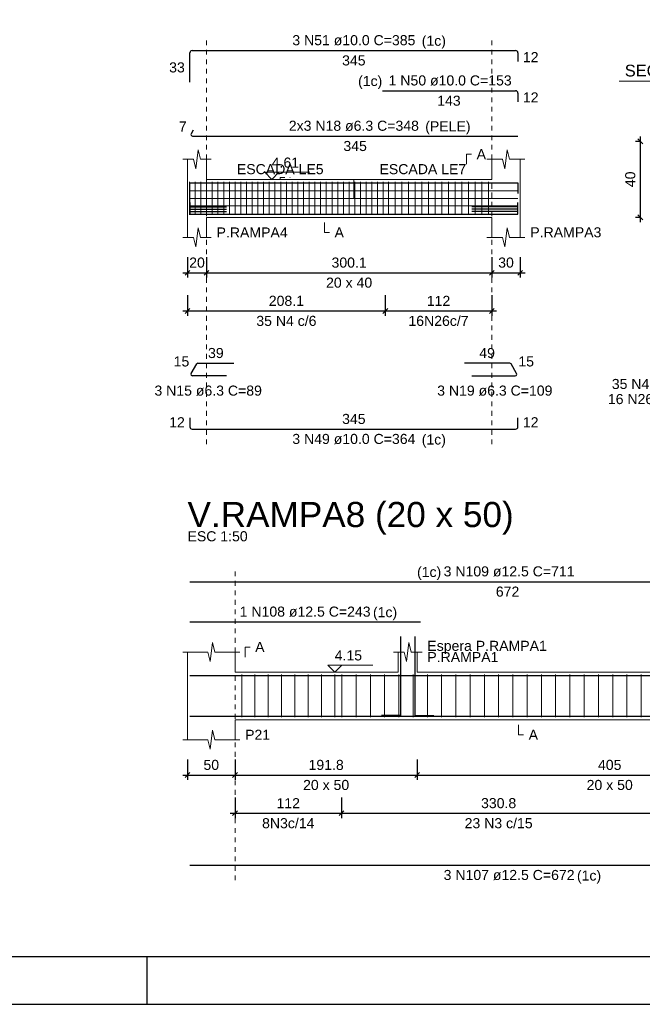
# Model space of a CAD drawing. Header units: millimetres. Extents: x 10 to 1250, y -62 to 528.
# Tile 805 of 909: x 710 to 724, y 133 to 153. Entities that reach past the tile are written whole.
import ezdxf

# ---------------------------------------------------------------- set-up
doc = ezdxf.new("R2010")
doc.units = ezdxf.units.MM
doc.header["$LTSCALE"] = 0.05
doc.linetypes.add('DOT', pattern=[6.35, 0, -6.35])
for name, color, linetype, lineweight in [('Descrição da armadura', 7, 'Continuous', 5), ('DT-Arm complementar', 5, 'Continuous', 5), ('DT-Barras na forma', 2, 'Continuous', 30), ('DT-Barras rebatidas', 2, 'Continuous', 30), ('DT-Cotas', 9, 'Continuous', 5), ('DT-Forma', 5, 'Continuous', 5), ('DT-Pontilhado', 9, 'DOT', 5), ('DT-Textos', 7, 'Continuous', 5), ('DT-Título', 3, 'Continuous', 20), ('Textos armaduras', 7, 'Continuous', 5)]:
    doc.layers.add(name, color=color, linetype=linetype, lineweight=lineweight)
doc.layers.add('FOLHA_PADRÃO', color=7, linetype='Continuous')
doc.styles.add('Arial', font='arial.ttf')
doc.styles.get("Standard").update_dxf_attribs({"font": 'arial.ttf'})
doc.dimstyles.new('UM_25.000000', dxfattribs={"dimtxt": 0.18, "dimasz": 0.1, "dimexe": 0.1, "dimexo": 0.2, "dimgap": 0, "dimtad": 1, "dimtih": 1, "dimtoh": 1, "dimdec": 1, "dimlfac": 25, "dimzin": 0, "dimdsep": 46, "dimtxsty": 'Standard', "dimcen": 0.09, "dimdle": 0.1, "dimadec": 1, "dimazin": 2, "dimtfac": 1, "dimtdec": 4, "dimtofl": 0, "dimtmove": 0, "dimatfit": 3, "dimfxl": 1, "dimtolj": 1, "dimarcsym": 0})
doc.dimstyles.new('UM_50.000000', dxfattribs={"dimtxt": 0.18, "dimasz": 0.1, "dimexe": 0.1, "dimexo": 0.2, "dimgap": 0.1, "dimtad": 1, "dimdec": 1, "dimlfac": 50, "dimzin": 0, "dimdsep": 46, "dimtxsty": 'Standard', "dimblk": 'OBLIQUE', "dimcen": 0.09, "dimdle": 0.1, "dimadec": 1, "dimazin": 2, "dimtfac": 1, "dimtdec": 1, "dimtofl": 0, "dimtmove": 0, "dimatfit": 3, "dimldrblk": 'OBLIQUE', "dimfxl": 1, "dimtolj": 1, "dimarcsym": 1})

# ---------------------------------------------------------------- blocks, each defined once
blk = doc.blocks.new('_Oblique')
at = {"color": 0, "linetype": 'ByBlock', "lineweight": -2}
blk.add_line((-0.5, -0.5), (0.5, 0.5), dxfattribs=at)
blk = doc.blocks.new('*D2258')
at = {"layer": 'Defpoints', "color": 0, "transparency": 16777216}
for p in [(713.988, 148.611), (714.388, 148.611), (714.388, 148.082)]:
    blk.add_point(p, dxfattribs=at)
at = {"layer": 'DT-Cotas', "color": 0, "lineweight": -2, "transparency": 16777216}
for p, q in [((713.988, 148.411), (713.988, 147.982)), ((714.388, 148.411), (714.388, 147.982)), ((713.888, 148.082), (714.488, 148.082))]:
    blk.add_line(p, q, dxfattribs=at)
at = {"layer": 'DT-Cotas', "color": 0, "lineweight": -2, "transparency": 16777216, "xscale": 0.1, "yscale": 0.1, "zscale": 0.1, "rotation": 180}
blk.add_blockref('_Oblique', (713.988, 148.082), dxfattribs=at)
at = {"layer": 'DT-Cotas', "color": 0, "lineweight": -2, "transparency": 16777216, "xscale": 0.1, "yscale": 0.1, "zscale": 0.1}
blk.add_blockref('_Oblique', (714.388, 148.082), dxfattribs=at)
at = {"layer": 'DT-Cotas', "transparency": 16777216, "insert": (714.188, 148.294), "char_height": 0.2118, "attachment_point": 5, "rotation": 0.0057, "style": 'Arial'}
blk.add_mtext('\\A1;20', dxfattribs=at)
blk = doc.blocks.new('*D2259')
at = {"layer": 'Defpoints', "color": 0, "transparency": 16777216}
for p in [(714.388, 148.611), (720.391, 148.611), (720.391, 148.082)]:
    blk.add_point(p, dxfattribs=at)
at = {"layer": 'DT-Cotas', "color": 0, "lineweight": -2, "transparency": 16777216}
for p, q in [((714.388, 148.411), (714.388, 147.982)), ((720.391, 148.411), (720.391, 147.982)), ((714.288, 148.082), (720.491, 148.082))]:
    blk.add_line(p, q, dxfattribs=at)
at = {"layer": 'DT-Cotas', "color": 0, "lineweight": -2, "transparency": 16777216, "xscale": 0.1, "yscale": 0.1, "zscale": 0.1, "rotation": 180}
blk.add_blockref('_Oblique', (714.388, 148.082), dxfattribs=at)
at = {"layer": 'DT-Cotas', "color": 0, "lineweight": -2, "transparency": 16777216, "xscale": 0.1, "yscale": 0.1, "zscale": 0.1}
blk.add_blockref('_Oblique', (720.391, 148.082), dxfattribs=at)
at = {"layer": 'DT-Cotas', "transparency": 16777216, "insert": (717.389, 148.294), "char_height": 0.2118, "attachment_point": 5, "rotation": 0.0057, "style": 'Arial'}
blk.add_mtext('\\A1;300.1', dxfattribs=at)
blk = doc.blocks.new('*D2260')
at = {"layer": 'Defpoints', "color": 0, "transparency": 16777216}
for p in [(720.391, 148.611), (720.991, 148.611), (720.991, 148.082)]:
    blk.add_point(p, dxfattribs=at)
at = {"layer": 'DT-Cotas', "color": 0, "lineweight": -2, "transparency": 16777216}
for p, q in [((720.391, 148.411), (720.391, 147.982)), ((720.991, 148.411), (720.991, 147.982)), ((720.291, 148.082), (721.091, 148.082))]:
    blk.add_line(p, q, dxfattribs=at)
at = {"layer": 'DT-Cotas', "color": 0, "lineweight": -2, "transparency": 16777216, "xscale": 0.1, "yscale": 0.1, "zscale": 0.1, "rotation": 180}
blk.add_blockref('_Oblique', (720.391, 148.082), dxfattribs=at)
at = {"layer": 'DT-Cotas', "color": 0, "lineweight": -2, "transparency": 16777216, "xscale": 0.1, "yscale": 0.1, "zscale": 0.1}
blk.add_blockref('_Oblique', (720.991, 148.082), dxfattribs=at)
at = {"layer": 'DT-Cotas', "transparency": 16777216, "insert": (720.691, 148.294), "char_height": 0.2118, "attachment_point": 5, "rotation": 0.0057, "style": 'Arial'}
blk.add_mtext('\\A1;30', dxfattribs=at)
blk = doc.blocks.new('*D2261')
at = {"layer": 'Defpoints', "color": 0, "transparency": 16777216}
for p in [(718.151, 147.807), (720.391, 147.807), (720.391, 147.277)]:
    blk.add_point(p, dxfattribs=at)
at = {"layer": 'DT-Cotas', "color": 0, "lineweight": -2, "transparency": 16777216}
for p, q in [((718.151, 147.607), (718.151, 147.177)), ((720.391, 147.607), (720.391, 147.177)), ((718.051, 147.277), (720.491, 147.277))]:
    blk.add_line(p, q, dxfattribs=at)
at = {"layer": 'DT-Cotas', "color": 0, "lineweight": -2, "transparency": 16777216, "xscale": 0.1, "yscale": 0.1, "zscale": 0.1, "rotation": 180}
blk.add_blockref('_Oblique', (718.151, 147.277), dxfattribs=at)
at = {"layer": 'DT-Cotas', "color": 0, "lineweight": -2, "transparency": 16777216, "xscale": 0.1, "yscale": 0.1, "zscale": 0.1}
blk.add_blockref('_Oblique', (720.391, 147.277), dxfattribs=at)
at = {"layer": 'DT-Cotas', "transparency": 16777216, "insert": (719.271, 147.489), "char_height": 0.2118, "attachment_point": 5, "rotation": 0.0057, "style": 'Arial'}
blk.add_mtext('\\A1;112', dxfattribs=at)
blk = doc.blocks.new('*D2262')
at = {"layer": 'Defpoints', "color": 0, "transparency": 16777216}
for p in [(713.988, 147.807), (718.151, 147.807), (718.151, 147.277)]:
    blk.add_point(p, dxfattribs=at)
at = {"layer": 'DT-Cotas', "color": 0, "lineweight": -2, "transparency": 16777216}
for p, q in [((713.988, 147.607), (713.988, 147.177)), ((718.151, 147.607), (718.151, 147.177)), ((713.888, 147.277), (718.251, 147.277))]:
    blk.add_line(p, q, dxfattribs=at)
at = {"layer": 'DT-Cotas', "color": 0, "lineweight": -2, "transparency": 16777216, "xscale": 0.1, "yscale": 0.1, "zscale": 0.1, "rotation": 180}
blk.add_blockref('_Oblique', (713.988, 147.277), dxfattribs=at)
at = {"layer": 'DT-Cotas', "color": 0, "lineweight": -2, "transparency": 16777216, "xscale": 0.1, "yscale": 0.1, "zscale": 0.1}
blk.add_blockref('_Oblique', (718.151, 147.277), dxfattribs=at)
at = {"layer": 'DT-Cotas', "transparency": 16777216, "insert": (716.069, 147.489), "char_height": 0.2118, "attachment_point": 5, "rotation": 0.0057, "style": 'Arial'}
blk.add_mtext('\\A1;208.1', dxfattribs=at)
blk = doc.blocks.new('*D2256')
at = {"layer": 'Defpoints', "color": 0, "transparency": 16777216}
for p in [(723.519, 150.847), (723.731, 150.847), (723.731, 149.247)]:
    blk.add_point(p, dxfattribs=at)
at = {"layer": 'DT-Cotas', "color": 0, "lineweight": -2, "transparency": 16777216}
for p, q in [((723.519, 149.147), (723.519, 150.947)), ((723.531, 150.847), (723.419, 150.847)), ((723.531, 149.247), (723.419, 149.247))]:
    blk.add_line(p, q, dxfattribs=at)
at = {"layer": 'DT-Cotas', "color": 0, "lineweight": -2, "transparency": 16777216, "xscale": 0.1, "yscale": 0.1, "zscale": 0.1}
for p, rotation in [((723.519, 150.847), 90), ((723.519, 149.247), 270)]:
    blk.add_blockref('_Oblique', p, dxfattribs=dict(at, rotation=rotation))
at = {"layer": 'DT-Cotas', "transparency": 16777216, "insert": (723.307, 150.047), "char_height": 0.2118, "attachment_point": 5, "rotation": 90, "style": 'Arial'}
blk.add_mtext('\\A1;40', dxfattribs=at)
blk = doc.blocks.new('*D2263')
at = {"layer": 'Defpoints', "color": 0, "transparency": 16777216}
for p in [(713.988, 138.039), (714.988, 138.039), (714.988, 137.51)]:
    blk.add_point(p, dxfattribs=at)
at = {"layer": 'DT-Cotas', "color": 0, "lineweight": -2, "transparency": 16777216}
for p, q in [((713.988, 137.839), (713.988, 137.41)), ((714.988, 137.839), (714.988, 137.41)), ((713.888, 137.51), (715.088, 137.51))]:
    blk.add_line(p, q, dxfattribs=at)
at = {"layer": 'DT-Cotas', "color": 0, "lineweight": -2, "transparency": 16777216, "xscale": 0.1, "yscale": 0.1, "zscale": 0.1, "rotation": 180}
blk.add_blockref('_Oblique', (713.988, 137.51), dxfattribs=at)
at = {"layer": 'DT-Cotas', "color": 0, "lineweight": -2, "transparency": 16777216, "xscale": 0.1, "yscale": 0.1, "zscale": 0.1}
blk.add_blockref('_Oblique', (714.988, 137.51), dxfattribs=at)
at = {"layer": 'DT-Cotas', "transparency": 16777216, "insert": (714.488, 137.722), "char_height": 0.2118, "attachment_point": 5, "rotation": 0.0057, "style": 'Arial'}
blk.add_mtext('\\A1;50', dxfattribs=at)
blk = doc.blocks.new('*D2264')
at = {"layer": 'Defpoints', "color": 0, "transparency": 16777216}
for p in [(714.988, 138.039), (718.823, 138.039), (718.823, 137.51)]:
    blk.add_point(p, dxfattribs=at)
at = {"layer": 'DT-Cotas', "color": 0, "lineweight": -2, "transparency": 16777216}
for p, q in [((714.988, 137.839), (714.988, 137.41)), ((718.823, 137.839), (718.823, 137.41)), ((714.888, 137.51), (718.923, 137.51))]:
    blk.add_line(p, q, dxfattribs=at)
at = {"layer": 'DT-Cotas', "color": 0, "lineweight": -2, "transparency": 16777216, "xscale": 0.1, "yscale": 0.1, "zscale": 0.1, "rotation": 180}
blk.add_blockref('_Oblique', (714.988, 137.51), dxfattribs=at)
at = {"layer": 'DT-Cotas', "color": 0, "lineweight": -2, "transparency": 16777216, "xscale": 0.1, "yscale": 0.1, "zscale": 0.1}
blk.add_blockref('_Oblique', (718.823, 137.51), dxfattribs=at)
at = {"layer": 'DT-Cotas', "transparency": 16777216, "insert": (716.906, 137.722), "char_height": 0.2118, "attachment_point": 5, "rotation": 0.0057, "style": 'Arial'}
blk.add_mtext('\\A1;191.8', dxfattribs=at)
blk = doc.blocks.new('*D2265')
at = {"layer": 'Defpoints', "color": 0, "transparency": 16777216}
for p in [(718.823, 138.039), (726.924, 138.039), (726.924, 137.51)]:
    blk.add_point(p, dxfattribs=at)
at = {"layer": 'DT-Cotas', "color": 0, "lineweight": -2, "transparency": 16777216}
for p, q in [((718.823, 137.839), (718.823, 137.41)), ((726.924, 137.839), (726.924, 137.41)), ((718.723, 137.51), (727.024, 137.51))]:
    blk.add_line(p, q, dxfattribs=at)
at = {"layer": 'DT-Cotas', "color": 0, "lineweight": -2, "transparency": 16777216, "xscale": 0.1, "yscale": 0.1, "zscale": 0.1, "rotation": 180}
blk.add_blockref('_Oblique', (718.823, 137.51), dxfattribs=at)
at = {"layer": 'DT-Cotas', "color": 0, "lineweight": -2, "transparency": 16777216, "xscale": 0.1, "yscale": 0.1, "zscale": 0.1}
blk.add_blockref('_Oblique', (726.924, 137.51), dxfattribs=at)
at = {"layer": 'DT-Cotas', "transparency": 16777216, "insert": (722.874, 137.722), "char_height": 0.2118, "attachment_point": 5, "rotation": 0.0057, "style": 'Arial'}
blk.add_mtext('\\A1;405', dxfattribs=at)
blk = doc.blocks.new('*D2267')
at = {"layer": 'Defpoints', "color": 0, "transparency": 16777216}
for p in [(714.988, 137.234), (717.228, 137.234), (717.228, 136.705)]:
    blk.add_point(p, dxfattribs=at)
at = {"layer": 'DT-Cotas', "color": 0, "lineweight": -2, "transparency": 16777216}
for p, q in [((714.988, 137.034), (714.988, 136.605)), ((717.228, 137.034), (717.228, 136.605)), ((714.888, 136.705), (717.328, 136.705))]:
    blk.add_line(p, q, dxfattribs=at)
at = {"layer": 'DT-Cotas', "color": 0, "lineweight": -2, "transparency": 16777216, "xscale": 0.1, "yscale": 0.1, "zscale": 0.1, "rotation": 180}
blk.add_blockref('_Oblique', (714.988, 136.705), dxfattribs=at)
at = {"layer": 'DT-Cotas', "color": 0, "lineweight": -2, "transparency": 16777216, "xscale": 0.1, "yscale": 0.1, "zscale": 0.1}
blk.add_blockref('_Oblique', (717.228, 136.705), dxfattribs=at)
at = {"layer": 'DT-Cotas', "transparency": 16777216, "insert": (716.108, 136.917), "char_height": 0.2118, "attachment_point": 5, "rotation": 0.0057, "style": 'Arial'}
blk.add_mtext('\\A1;112', dxfattribs=at)
blk = doc.blocks.new('*D2269')
at = {"layer": 'Defpoints', "color": 0, "transparency": 16777216}
for p in [(717.228, 137.234), (723.844, 137.234), (723.844, 136.705)]:
    blk.add_point(p, dxfattribs=at)
at = {"layer": 'DT-Cotas', "color": 0, "lineweight": -2, "transparency": 16777216}
for p, q in [((717.228, 137.034), (717.228, 136.605)), ((723.844, 137.034), (723.844, 136.605)), ((717.128, 136.705), (723.944, 136.705))]:
    blk.add_line(p, q, dxfattribs=at)
at = {"layer": 'DT-Cotas', "color": 0, "lineweight": -2, "transparency": 16777216, "xscale": 0.1, "yscale": 0.1, "zscale": 0.1, "rotation": 180}
blk.add_blockref('_Oblique', (717.228, 136.705), dxfattribs=at)
at = {"layer": 'DT-Cotas', "color": 0, "lineweight": -2, "transparency": 16777216, "xscale": 0.1, "yscale": 0.1, "zscale": 0.1}
blk.add_blockref('_Oblique', (723.844, 136.705), dxfattribs=at)
at = {"layer": 'DT-Cotas', "transparency": 16777216, "insert": (720.536, 136.917), "char_height": 0.2118, "attachment_point": 5, "rotation": 0.0057, "style": 'Arial'}
blk.add_mtext('\\A1;330.8', dxfattribs=at)
blk = doc.blocks.new('A1EST. 1500')
at = {"layer": 'FOLHA_PADRÃO', "color": 1, "linetype": 'Continuous'}
for p, q in [((77.5, 0), (77.5, 1)), ((0, 0), (150.008, 0))]:
    blk.add_line(p, q, dxfattribs=at)
at = {"layer": 'FOLHA_PADRÃO', "color": 6, "linetype": 'Continuous'}
blk.add_lwpolyline([(149, 58.4), (149, 1), (1, 1), (1, 58.4), (149, 58.4)], dxfattribs=at)

msp = doc.modelspace()

# ---------------------------------------------------------------- linework, layer by layer
at = {"layer": 'DT-Arm complementar'}
for p, q in [((714.0293, 149.2969), (714.0293, 149.9969)), ((714.1493, 149.2969), (714.1493, 149.9969)), ((714.2693, 149.2969), (714.2693, 149.9969)), ((714.3893, 149.2969), (714.3893, 149.9969)), ((714.5093, 149.2969), (714.5093, 149.9969)), ((714.6293, 149.2969), (714.6293, 149.9969)), ((714.7493, 149.2969), (714.7493, 149.9969)), ((714.8693, 149.2969), (714.8693, 149.9969)), ((714.9893, 149.2969), (714.9893, 149.9969)), ((715.1093, 149.2969), (715.1093, 149.9969)), ((715.2293, 149.2969), (715.2293, 149.9969)), ((715.3493, 149.2969), (715.3493, 149.9969)), ((715.4693, 149.2969), (715.4693, 149.9969)), ((715.5893, 149.2969), (715.5893, 149.9969)), ((715.7093, 149.2969), (715.7093, 149.9969)), ((715.8293, 149.2969), (715.8293, 149.9969)), ((715.9493, 149.2969), (715.9493, 149.9969)), ((716.0693, 149.2969), (716.0693, 149.9969)), ((716.1893, 149.2969), (716.1893, 149.9969)), ((716.3093, 149.2969), (716.3093, 149.9969)), ((716.4293, 149.2969), (716.4293, 149.9969)), ((716.5493, 149.2969), (716.5493, 149.9969)), ((716.6693, 149.2969), (716.6693, 149.9969)), ((716.7893, 149.2969), (716.7893, 149.9969)), ((716.9093, 149.2969), (716.9093, 149.9969)), ((717.0293, 149.2969), (717.0293, 149.9969)), ((717.1493, 149.2969), (717.1493, 149.9969)), ((717.2693, 149.2969), (717.2693, 149.9969)), ((717.3893, 149.2969), (717.3893, 149.9969)), ((717.5093, 149.2969), (717.5093, 149.9969)), ((717.6293, 149.2969), (717.6293, 149.9969)), ((717.7493, 149.2969), (717.7493, 149.9969)), ((717.8693, 149.2969), (717.8693, 149.9969)), ((717.9893, 149.2969), (717.9893, 149.9969)), ((718.1093, 149.2969), (718.1093, 149.9969)), ((718.2206, 149.2969), (718.2206, 149.9969)), ((718.3606, 149.2969), (718.3606, 149.9969)), ((718.5006, 149.2969), (718.5006, 149.9969)), ((718.6406, 149.2969), (718.6406, 149.9969)), ((718.7806, 149.2969), (718.7806, 149.9969)), ((718.9206, 149.2969), (718.9206, 149.9969)), ((719.0606, 149.2969), (719.0606, 149.9969)), ((719.2006, 149.2969), (719.2006, 149.9969)), ((719.3406, 149.2969), (719.3406, 149.9969)), ((719.4806, 149.2969), (719.4806, 149.9969)), ((719.6206, 149.2969), (719.6206, 149.9969)), ((719.7606, 149.2969), (719.7606, 149.9969)), ((719.9006, 149.2969), (719.9006, 149.9969)), ((720.0406, 149.2969), (720.0406, 149.9969)), ((720.1806, 149.2969), (720.1806, 149.9969)), ((720.3206, 149.2969), (720.3206, 149.9969)), ((714.0381, 149.8069), (720.9406, 149.8069)), ((714.0381, 149.6469), (720.9406, 149.6469)), ((714.0381, 149.4869), (720.9406, 149.4869)), ((715.1283, 138.7247), (715.1283, 139.6247)), ((715.4083, 138.7247), (715.4083, 139.6247)), ((715.6883, 138.7247), (715.6883, 139.6247)), ((715.9683, 138.7247), (715.9683, 139.6247)), ((716.2483, 138.7247), (716.2483, 139.6247)), ((716.5283, 138.7247), (716.5283, 139.6247)), ((716.8083, 138.7247), (716.8083, 139.6247)), ((717.0883, 138.7247), (717.0883, 139.6247)), ((717.2361, 138.7247), (717.2361, 139.6247)), ((717.5361, 138.7247), (717.5361, 139.6247)), ((717.8361, 138.7247), (717.8361, 139.6247)), ((718.1361, 138.7247), (718.1361, 139.6247)), ((718.4361, 138.7247), (718.4361, 139.6247)), ((718.7361, 138.7247), (718.7361, 139.6247)), ((719.0361, 138.7247), (719.0361, 139.6247)), ((719.3361, 138.7247), (719.3361, 139.6247)), ((719.6361, 138.7247), (719.6361, 139.6247)), ((719.9361, 138.7247), (719.9361, 139.6247)), ((720.2361, 138.7247), (720.2361, 139.6247)), ((720.5361, 138.7247), (720.5361, 139.6247)), ((720.8361, 138.7247), (720.8361, 139.6247)), ((721.1361, 138.7247), (721.1361, 139.6247)), ((721.4361, 138.7247), (721.4361, 139.6247)), ((721.7361, 138.7247), (721.7361, 139.6247)), ((722.0361, 138.7247), (722.0361, 139.6247)), ((722.3361, 138.7247), (722.3361, 139.6247)), ((722.6361, 138.7247), (722.6361, 139.6247)), ((722.9361, 138.7247), (722.9361, 139.6247)), ((723.2361, 138.7247), (723.2361, 139.6247)), ((723.5361, 138.7247), (723.5361, 139.6247))]:
    msp.add_line(p, q, dxfattribs=at)
at = {"layer": 'DT-Barras na forma'}
for p, q in [((714.0381, 149.4681), (714.8084, 149.4681)), ((714.0381, 149.4177), (714.8084, 149.4177)), ((720.9406, 149.4681), (719.9703, 149.4681)), ((720.9406, 149.4177), (719.9703, 149.4177)), ((714.0381, 149.3673), (714.8084, 149.3673)), ((720.9406, 149.3673), (719.9703, 149.3673))]:
    msp.add_line(p, q, dxfattribs=at)
for points in [[(714.0381, 149.3097), (714.0381, 149.9769), (720.9406, 149.9769), (720.9406, 149.7469)], [(718.0906, 149.9769), (720.9406, 149.9769), (720.9406, 149.7469)], [(714.0381, 149.5569), (714.0381, 149.3169), (720.9406, 149.3169), (720.9406, 149.5569)], [(718.4733, 140.4279), (718.4733, 138.7607), (718.0733, 138.7607)], [(718.7733, 140.4279), (718.7733, 138.7607), (719.1733, 138.7607)], [(714.0383, 139.6022), (718.8883, 139.6022)], [(714.0383, 139.6022), (727.4739, 139.6022), (727.4739, 138.7683)], [(714.0383, 138.7472), (727.4739, 138.7472)]]:
    msp.add_lwpolyline(points, dxfattribs=at)
at = {"layer": 'DT-Barras rebatidas'}
for p, q in [((714.0881, 152.7585), (720.8906, 152.7585)), ((714.0381, 152.0914), (714.0381, 152.7085)), ((720.9406, 152.7085), (720.9406, 152.5285)), ((718.0906, 151.9113), (720.8906, 151.9113)), ((720.9406, 151.8613), (720.9406, 151.6813)), ((714.1105, 151.0831), (714.0653, 151.0049)), ((714.0926, 150.9576), (720.9406, 150.9576)), ((714.0653, 145.9602), (714.1816, 146.1615)), ((714.2088, 146.1772), (714.961, 146.1772)), ((720.7699, 146.1772), (719.8177, 146.1772)), ((720.9134, 145.9602), (720.7971, 146.1615)), ((714.8084, 145.9129), (714.0926, 145.9129)), ((719.9703, 145.9129), (720.8861, 145.9129)), ((714.0381, 145.0298), (714.0381, 144.8398)), ((720.9406, 144.8398), (720.9406, 145.0298)), ((714.0881, 144.7898), (720.8906, 144.7898)), ((714.0383, 141.579), (727.4114, 141.579)), ((714.0383, 140.7318), (718.8883, 140.7318)), ((714.0383, 135.6126), (727.4739, 135.6126))]:
    msp.add_line(p, q, dxfattribs=at)
for centre, radius, start, end in [((714.0881, 152.7085), 0.05, 90, 180), ((720.8906, 152.7085), 0.05, 0, 90), ((720.8906, 151.8613), 0.05, 0, 90), ((714.0926, 150.9891), 0.0315, 150, 270), ((714.2088, 146.1457), 0.0315, 90, 150), ((720.7699, 146.1457), 0.0315, 30, 90), ((714.0926, 145.9444), 0.0315, 150, 270), ((720.8861, 145.9444), 0.0315, 270, 30), ((714.0881, 144.8398), 0.05, 180, 270), ((720.8906, 144.8398), 0.05, 270, 0)]:
    msp.add_arc(centre, radius, start, end, dxfattribs=at)
at = {"layer": 'DT-Forma'}
for p, q in [((714.1631, 150.2705), (714.2131, 150.6705)), ((714.2131, 150.6705), (714.2631, 150.4705)), ((720.6656, 150.2705), (720.7156, 150.6705)), ((720.7156, 150.6705), (720.7656, 150.4705)), ((713.8881, 150.4705), (714.1131, 150.4705)), ((713.9881, 150.0469), (713.9881, 150.4705)), ((714.1131, 150.4705), (714.1631, 150.2705)), ((714.2631, 150.4705), (714.4881, 150.4705)), ((714.3881, 150.4705), (714.3881, 150.0469)), ((720.2906, 150.4705), (720.6156, 150.4705)), ((720.3906, 150.0469), (720.3906, 150.4705)), ((720.6156, 150.4705), (720.6656, 150.2705)), ((720.7656, 150.4705), (721.0906, 150.4705)), ((720.9906, 150.4705), (720.9906, 150.0469)), ((714.3881, 150.0469), (720.3906, 150.0469)), ((713.9881, 149.2469), (713.9881, 148.8233)), ((714.3881, 148.8233), (714.3881, 149.2469)), ((714.3881, 149.2469), (720.3906, 149.2469)), ((720.3906, 149.2469), (720.3906, 148.8233)), ((720.9906, 148.8233), (720.9906, 149.2469)), ((714.1631, 148.6233), (714.2131, 149.0233)), ((714.2131, 149.0233), (714.2631, 148.8233)), ((720.6656, 148.6233), (720.7156, 149.0233)), ((720.7156, 149.0233), (720.7656, 148.8233)), ((713.8881, 148.8233), (714.1131, 148.8233)), ((714.1131, 148.8233), (714.1631, 148.6233)), ((714.2631, 148.8233), (714.4881, 148.8233)), ((720.2906, 148.8233), (720.6156, 148.8233)), ((720.6156, 148.8233), (720.6656, 148.6233)), ((720.7656, 148.8233), (721.0906, 148.8233)), ((714.4633, 139.8983), (714.5133, 140.2983)), ((714.5133, 140.2983), (714.5633, 140.0983)), ((718.5983, 139.8983), (718.6483, 140.2983)), ((718.6483, 140.2983), (718.6983, 140.0983)), ((713.8883, 140.0983), (714.4133, 140.0983)), ((713.9883, 139.6747), (713.9883, 140.0983)), ((714.4133, 140.0983), (714.4633, 139.8983)), ((714.5633, 140.0983), (715.0883, 140.0983)), ((714.9883, 140.0983), (714.9883, 139.6747)), ((718.3233, 140.0983), (718.5483, 140.0983)), ((718.4233, 139.6747), (718.4233, 140.0983)), ((718.5483, 140.0983), (718.5983, 139.8983)), ((718.6983, 140.0983), (718.9233, 140.0983)), ((718.8233, 140.0983), (718.8233, 139.6747)), ((714.9883, 139.6747), (718.4233, 139.6747)), ((718.8233, 139.6747), (724.0853, 139.6747)), ((713.9883, 138.6747), (713.9883, 138.2511)), ((714.9883, 138.2511), (714.9883, 138.6747)), ((714.9883, 138.6747), (718.4233, 138.6747)), ((718.4233, 138.6747), (718.8233, 138.6747)), ((718.8233, 138.6747), (724.0853, 138.6747)), ((714.4633, 138.0511), (714.5133, 138.4511)), ((714.5133, 138.4511), (714.5633, 138.2511)), ((713.8883, 138.2511), (714.4133, 138.2511)), ((714.4133, 138.2511), (714.4633, 138.0511)), ((714.5633, 138.2511), (715.0883, 138.2511))]:
    msp.add_line(p, q, dxfattribs=at)
at = {"layer": 'DT-Forma', "linetype": 'Continuous'}
for p, q in [((713.9881, 149.2469), (713.9881, 150.0469)), ((720.9906, 150.0469), (720.9906, 149.2469)), ((713.9883, 138.6747), (713.9883, 139.6747))]:
    msp.add_line(p, q, dxfattribs=at)
at = {"layer": 'DT-Pontilhado', "ltscale": 0.2}
for p, q in [((714.3881, 144.4721), (714.3881, 152.9703)), ((720.3906, 144.4721), (720.3906, 152.9703)), ((715.9399, 150.0469), (715.9399, 150.0892)), ((715.9399, 150.0892), (716.1517, 150.0892)), ((714.9883, 135.2949), (714.9883, 141.7908))]:
    msp.add_line(p, q, dxfattribs=at)
for points in [[(714.3881, 150.0469), (714.3881, 149.6454), (717.4916, 149.6454), (717.4916, 150.0469), (714.3881, 150.0469)], [(717.4916, 150.0469), (717.4916, 149.6454), (720.3906, 149.6454), (720.3906, 150.0469), (717.4916, 150.0469)]]:
    msp.add_lwpolyline(points, close=True, dxfattribs=at)
at = {"layer": 'DT-Textos'}
msp.add_line((723.0716, 152.1118), (725.1896, 152.1118), dxfattribs=at)
for points in [[(719.8611, 150.3646), (719.8611, 150.5764), (719.967, 150.5764)], [(715.9088, 150.1951), (715.7606, 150.0469), (715.6123, 150.1951), (716.5654, 150.1951)], [(716.8709, 149.141), (716.8709, 148.9292), (716.9768, 148.9292)], [(715.2001, 139.9924), (715.2001, 140.2042), (715.306, 140.2042)], [(717.2347, 139.823), (717.0864, 139.6747), (716.9382, 139.823), (717.8913, 139.823)], [(720.9561, 138.5688), (720.9561, 138.357), (721.062, 138.357)]]:
    msp.add_lwpolyline(points, dxfattribs=at)

# ---------------------------------------------------------------- block references
msp.add_blockref('A1EST. 1500', (635.6409, 132.6844))

# ---------------------------------------------------------------- texts
at = {"layer": 'Descrição da armadura', "linetype": 'Continuous', "char_height": 0.2118, "attachment_point": 8, "line_spacing_factor": 0.798, "style": 'Arial'}
for s, insert, width in [('3 N51 ø10.0 C=385', (717.4893, 152.8644), 5.194653), ('1 N50 ø10.0 C=153', (719.5156, 152.0172), 5.194653), ('2x3 N18 ø6.3 C=348', (717.4893, 151.0635), 5.491291), ('35 N4 c/6', (716.0693, 146.9594), 2.539389), ('16N26c/7', (719.2706, 146.9594), 2.539679), ('35 N4 ø5.0 C=111', (724.1306, 145.6289), 4.8647), ('3 N15 ø6.3 C=89', (714.4232, 145.4893), 4.534748), ('3 N19 ø6.3 C=109', (720.4555, 145.4893), 4.8647), ('16 N26 ø8.0 C=112', (724.1306, 145.3112), 5.194653), ('3 N49 ø10.0 C=364', (717.4893, 144.4721), 5.194653), ('3 N109 ø12.5 C=711', (720.7561, 141.6849), 5.524605), ('1 N108 ø12.5 C=243', (716.4633, 140.8377), 5.524605), ('8N3c/14', (716.1083, 136.3873), 2.209726), ('23 N3 c/15', (720.5361, 136.3873), 2.869342), ('3 N107 ø12.5 C=672', (720.7561, 135.2949), 5.524605)]:
    msp.add_mtext(s, dxfattribs=dict(at, insert=insert, width=width))
at = {"layer": 'DT-Textos', "line_spacing_factor": 0.798, "style": 'Arial'}
for s, insert, char_height, width, attachment_point in [('(1c)', (718.9173, 152.7942), 0.2118, 1.009083, 7), ('SEÇÃO A-A', (724.1303, 152.1362), 0.2471, 4.254532, 8), ('(1c)', (718.0873, 151.9472), 0.2118, 1.009083, 9), ('A', (720.0729, 150.4705), 0.2118, 0.390816, 7), ('4.61', (715.7606, 150.2904), 0.2118, 1.140404, 7), ('ESCADA LE5', (715.9399, 150.1528), 0.2118, 3.614902, 8), ('ESCADA LE7', (718.9411, 150.1528), 0.2118, 3.614902, 8), ('P.RAMPA4', (714.5999, 148.8233), 0.2118, 2.963161, 7), ('A', (717.0827, 148.8233), 0.2118, 0.390816, 7), ('P.RAMPA3', (721.2024, 148.8233), 0.2118, 2.963161, 7), ('20 x 40', (717.3894, 147.7643), 0.2118, 1.922035, 8), ('(1c)', (718.9173, 144.4022), 0.2118, 1.009083, 7), ('ESC 1:50', (713.9883, 142.4262), 0.2118, 2.507973, 7), ('(1c)', (719.3283, 141.6147), 0.2118, 1.009083, 9), ('(1c)', (717.8913, 140.7677), 0.2118, 1.009083, 7), ('A', (715.4119, 140.0983), 0.2118, 0.390816, 7), ('Espera P.RAMPA1', (719.0353, 140.0597), 0.2118, 4.982471, 7), ('4.15', (717.0864, 139.9183), 0.2118, 1.140404, 7), ('P.RAMPA1', (719.0351, 139.8865), 0.2118, 2.963161, 7), ('P21', (715.2001, 138.2511), 0.2118, 1.042557, 7), ('A', (721.1679, 138.2511), 0.2118, 0.390816, 7), ('20 x 50', (716.9058, 137.1921), 0.2118, 1.922035, 8), ('20 x 50', (722.8736, 137.1921), 0.2118, 1.922035, 8), ('(1c)', (722.1843, 135.2247), 0.2118, 1.009083, 7)]:
    msp.add_mtext(s, dxfattribs=dict(at, insert=insert, char_height=char_height, width=width, attachment_point=attachment_point))
at = {"layer": 'DT-Textos', "linetype": 'Continuous', "insert": (718.9913, 150.9932), "char_height": 0.2118, "width": 1.888561, "attachment_point": 7, "line_spacing_factor": 0.798, "style": 'Arial'}
msp.add_mtext('(PELE)', dxfattribs=at)
at = {"layer": 'DT-Título', "insert": (713.9883, 142.5687), "char_height": 0.5295, "width": 14.501953, "attachment_point": 7, "line_spacing_factor": 0.798, "style": 'Arial'}
msp.add_mtext('V.RAMPA8 (20 x 50)', dxfattribs=at)
at = {"layer": 'Textos armaduras', "linetype": 'Continuous', "char_height": 0.2118, "attachment_point": 7, "line_spacing_factor": 0.798, "style": 'Arial'}
for s, insert, width in [('12', (721.0465, 152.5126), 0.659905), ('33', (713.6022, 152.294), 0.659905), ('345', (717.2419, 152.4408), 0.989858), ('12', (721.0465, 151.6654), 0.659905), ('143', (719.2432, 151.5936), 0.989858), ('7', (713.806, 151.0532), 0.329953), ('345', (717.2692, 150.6399), 0.989858), ('39', (714.4199, 146.2831), 0.659905), ('49', (720.1288, 146.2831), 0.659905), ('15', (713.6972, 146.1058), 0.659905), ('15', (720.9516, 146.1058), 0.659905), ('12', (713.6022, 144.8289), 0.659905), ('345', (717.2419, 144.8957), 0.989858), ('12', (721.0465, 144.8289), 0.659905), ('672', (720.4774, 141.2613), 0.989858)]:
    msp.add_mtext(s, dxfattribs=dict(at, insert=insert, width=width))

# ---------------------------------------------------------------- dimensions: what is measured, and where the dimension line sits
at = {"layer": 'DT-Cotas'}
dim = msp.add_linear_dim(base=(723.5188, 150.8469), p1=(723.7306, 149.2469), p2=(723.7306, 150.8469), angle=90, dimstyle='UM_25.000000', override={"dimtxt": 0.2118, "dimasz": 0.1, "dimexe": 0.1, "dimexo": 0.2, "dimtad": 1, "dimtih": 0, "dimtoh": 0, "dimdec": 1, "dimlfac": 25, "dimzin": 8, "dimtxsty": 'Arial', "dimblk": 'Oblique', "dimblk1": 'Oblique', "dimblk2": 'Oblique', "dimsah": 1, "dimdle": 0.1, "dimse1": 0, "dimse2": 0, "dimclrt": 256, "dimadec": 1, "dimazin": 3, "dimtmove": 2, "dimldrblk": 'Oblique'}, dxfattribs=at)
dim.commit()
dim.dimension.update_dxf_attribs({"geometry": '*D2256', "text_midpoint": (723.307, 150.0469), "dimtype": 160, "text_rotation": 90})
for base, p1, p2, picture, middle, turn in [((714.3881, 148.082), (713.9881, 148.6115), (714.3881, 148.6115), '*D2258', (714.1881, 148.2938), 0.00573), ((720.3906, 148.082), (714.3881, 148.6115), (720.3906, 148.6115), '*D2259', (717.3894, 148.2938), 0.00573), ((720.9906, 148.082), (720.3906, 148.6115), (720.9906, 148.6115), '*D2260', (720.6906, 148.2938), 0.00573), ((718.1506, 147.2771), (713.9881, 147.8066), (718.1506, 147.8066), '*D2262', (716.0693, 147.4889), 0.00573), ((720.3906, 147.2771), (718.1506, 147.8066), (720.3906, 147.8066), '*D2261', (719.2706, 147.4889), 0.00573), ((714.9883, 137.5098), (713.9883, 138.0393), (714.9883, 138.0393), '*D2263', (714.4883, 137.7216), 0.00573), ((718.8233431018, 137.5098278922), (714.9883431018, 138.0393278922), (718.8233431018, 138.0393278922), '*D2264', (716.9058431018, 137.7216278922), 0.005729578), ((726.9239, 137.5098), (718.8233, 138.0393), (726.9239, 138.0393), '*D2265', (722.8736, 137.7216), 0.00573), ((717.2283, 136.705), (714.9883, 137.2345), (717.2283, 137.2345), '*D2267', (716.1083, 136.9168), 0.00573), ((723.8439, 136.705), (717.2283, 137.2345), (723.8439, 137.2345), '*D2269', (720.5361, 136.9168), 0.00573)]:
    dim = msp.add_linear_dim(base=base, p1=p1, p2=p2, dimstyle='UM_50.000000', override={"dimtxt": 0.2118, "dimasz": 0.1, "dimexe": 0.1, "dimexo": 0.2, "dimtad": 1, "dimtih": 0, "dimtoh": 0, "dimdec": 1, "dimlfac": 50, "dimzin": 8, "dimtxsty": 'Arial', "dimblk": 'Oblique', "dimblk1": 'Oblique', "dimblk2": 'Oblique', "dimsah": 1, "dimdle": 0.1, "dimse1": 0, "dimse2": 0, "dimclrt": 256, "dimadec": 1, "dimazin": 3, "dimtmove": 2, "dimldrblk": 'Oblique'}, dxfattribs=at)
    dim.commit()
    dim.dimension.update_dxf_attribs({"geometry": picture, "text_midpoint": middle, "dimtype": 160, "text_rotation": turn})

doc.saveas('drawing.dxf')
